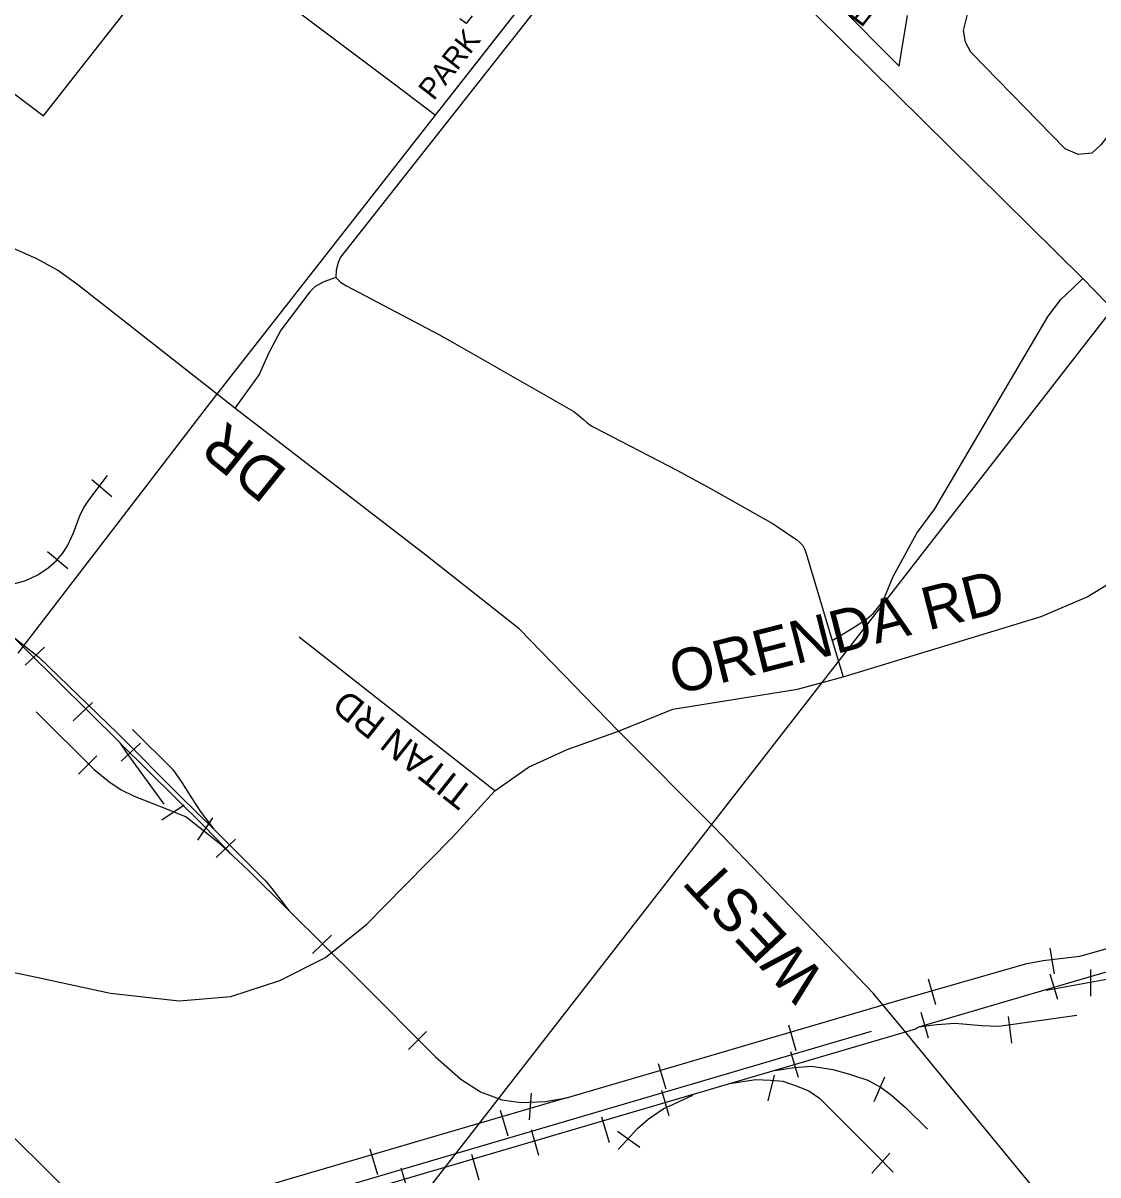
# Model space of a CAD drawing. Extents: x 586326 to 623965, y 4819854 to 4857850.
# Drawn here: x 602747 to 603754, y 4838866 to 4839945 of the extents above; entities that cross this region are included whole.
import ezdxf

# ---------------------------------------------------------------- set-up
doc = ezdxf.new("R2010")
doc.units = 0
for name, color, linetype in [('Lots_Concessions', 7, 'Continuous'), ('Major Rds and Hwys', 7, 'Continuous'), ('Major Rds Lbls', 7, 'Continuous'), ('Minor Rd Lbls', 7, 'Continuous'), ('Minor Rds', 7, 'Continuous'), ('Park Lbls', 7, 'Continuous'), ('Park Outlines', 7, 'Continuous'), ('Private Rds', 7, 'Continuous'), ('Proposed Secondary Rds', 7, 'Continuous'), ('Railways_lbls', 7, 'Continuous'), ('Secondary Rds Lbls', 7, 'Continuous')]:
    doc.layers.add(name, color=color, linetype=linetype)

msp = doc.modelspace()

# ---------------------------------------------------------------- linework, layer by layer
at = {"layer": 'Lots_Concessions'}
for p, q in [((603134, 4839858.5), (605873.2, 4843356.9)), ((606593.6, 4843311.1), (602718.8, 4838327.9)), ((602939, 4839609.5), (603134, 4839858.5)), ((602920.2, 4839585.5), (602939, 4839609.5)), ((602742.9, 4839354.4), (602920.2, 4839585.5))]:
    msp.add_line(p, q, dxfattribs=at)
at = {"layer": 'Major Rds and Hwys'}
for points in [[(603740.4, 4839705.6), (603440.8, 4840001.5)], [(602946, 4839584.1), (602929.8, 4839596.8), (602798.7, 4839699.7), (602779.7, 4839713.2), (602760.4, 4839723.9), (602735.6, 4839735), (602716.3, 4839742.2), (602696.5, 4839747.4), (602659.6, 4839753.3), (602643.6, 4839758.6), (602623.6, 4839766.6), (602608.6, 4839772.9), (602594.1, 4839780.1), (602577.3, 4839789.2), (602557.2, 4839801.7), (602526.9, 4839823.9)], [(603898.3, 4839543.2), (603740.4, 4839705.6)], [(603305.4, 4839281.5), (603212.2, 4839377.2), (603124.7, 4839446.2), (602946, 4839584.1)], [(603716.6, 4838826.2), (603571.7, 4839002.3), (603544, 4839035.8), (603395, 4839191.5), (603305.4, 4839281.5)], [(603263.5, 4838381.9), (602603, 4839034.7)]]:
    msp.add_lwpolyline(points, dxfattribs=at)
at = {"layer": 'Minor Rds'}
for points in [[(603794.1, 4839877.7), (603757.2, 4839830.6), (603748.8, 4839823), (603735.8, 4839821.8), (603723.6, 4839827.1), (603635.3, 4839917.7), (603630.4, 4839926.8), (603628.5, 4839937.9), (603633, 4839955.5), (603670.6, 4840004.2)], [(603189.3, 4839225.6), (603006.1, 4839369.4)]]:
    msp.add_lwpolyline(points, dxfattribs=at)
at = {"layer": 'Park Outlines'}
msp.add_lwpolyline([(602759, 4840127.1), (602757.9, 4840123.4), (602756.5, 4840119), (602753.1, 4840109.7), (602751, 4840104.2), (602748.4, 4840098.1), (602743.9, 4840088.5), (602738.6, 4840078.6), (602732.7, 4840068.8), (602726.5, 4840059.3), (602719.8, 4840050.2), (602643.5, 4839950.9), (602727, 4839887.9), (602766.5, 4839858), (602903.3, 4840032.5), (602806.3, 4840108.1), (602798.2, 4840113.1)], close=True, dxfattribs=at)
for points in [[(603006.6, 4839954.5), (603097.5, 4839886), (603134, 4839858.5), (603321.4, 4840097.9)], [(603509.8, 4839963.2), (603568.3, 4839904.5), (603571.1, 4839921.8), (603574.2, 4839940.5), (603576.1, 4839951.9)], [(603168.2, 4839951.6), (603162.6, 4839944.5), (603156.6, 4839948.9)]]:
    msp.add_lwpolyline(points, dxfattribs=at)
at = {"layer": 'Private Rds'}
for points in [[(603440.8, 4840001.5), (603401.3, 4839971), (603396, 4839968.2), (603390.4, 4839967.7), (603383.7, 4839968.7), (603379, 4839970.8), (603374.9, 4839974.6), (603325.2, 4840044.3), (603321.2, 4840047.5), (603317.6, 4840049.3), (603313.1, 4840050.7), (603308.1, 4840051.3), (603303.8, 4840050.6), (603298.8, 4840047.9), (603045, 4839725.6), (603042.7, 4839720.4), (603040.7, 4839713.3), (603040.5, 4839706.3)], [(603040.5, 4839706.3), (603029.4, 4839702.3), (603021.1, 4839697.9), (603016.3, 4839693), (602989.1, 4839657.1), (602977.6, 4839636), (602968.7, 4839615.7), (602946, 4839584.1)], [(603040.5, 4839706.3), (603045, 4839702.2), (603050.5, 4839698.6), (603137.1, 4839653), (603149.8, 4839645.8), (603263.5, 4839580.8), (603266.7, 4839578.4), (603272.2, 4839573.8), (603275.4, 4839570.8), (603278.6, 4839568.3), (603281.6, 4839566.4), (603360.1, 4839525.8), (603392, 4839508.5), (603450.2, 4839475.6), (603472.3, 4839460.7), (603475.3, 4839458.2), (603478, 4839455.4), (603479.8, 4839451.6), (603481.1, 4839447.8), (603505.5, 4839366.3)], [(603505.5, 4839366.3), (603524.4, 4839377.8), (603537.5, 4839386.4), (603544.3, 4839391.8), (603551.6, 4839401.4), (603555.3, 4839408.8), (603562.3, 4839425.8), (603584.8, 4839466.8), (603601.6, 4839489.7), (603707.7, 4839670.1), (603719.8, 4839685.8), (603731, 4839696.6), (603740.4, 4839705.6)], [(603505.5, 4839366.3), (603515.8, 4839332.4)]]:
    msp.add_lwpolyline(points, dxfattribs=at)
at = {"layer": 'Proposed Secondary Rds'}
for points in [[(603515.8, 4839332.4), (603701.2, 4839388.9), (603744.3, 4839407.2), (603771.6, 4839423.8), (603802.8, 4839447.1), (603898.3, 4839543.2)], [(603305.4, 4839281.5), (603356.3, 4839302.1), (603472.9, 4839320.8), (603515.8, 4839332.4)], [(603189.3, 4839225.6), (603220.9, 4839247.7), (603257.3, 4839264.3), (603305.4, 4839281.5)], [(602704.3, 4839062.4), (602755.6, 4839051.8), (602829.4, 4839035.8), (602893.8, 4839028.8), (602942, 4839032.9), (602987.9, 4839047.8), (603030.8, 4839069.4), (603069.6, 4839100.4), (603104.7, 4839136.4), (603150.2, 4839182.4), (603189.3, 4839225.6)]]:
    msp.add_lwpolyline(points, dxfattribs=at)
at = {"layer": 'Railways_lbls'}
for p, q in [((602809.1, 4839497.9), (602826.7, 4839521)), ((602830.8, 4839500.9), (602811.8, 4839516.9)), ((602804.8, 4839491.2), (602809.1, 4839497.9)), ((602801, 4839484), (602804.8, 4839491.2)), ((602794.9, 4839467.2), (602801, 4839484)), ((602789.2, 4839455), (602794.9, 4839467.2)), ((602784.4, 4839447.9), (602789.2, 4839455)), ((602789.3, 4839433.5), (602770.3, 4839449.5)), ((602778.7, 4839441.2), (602784.4, 4839447.9)), ((602761.3, 4839427.8), (602771.1, 4839434.4)), ((602771.1, 4839434.4), (602778.7, 4839441.2)), ((602686.6, 4839421.3), (602750.7, 4839357.4)), ((602735.3, 4839418.5), (602750.1, 4839422.4)), ((602750.1, 4839422.4), (602761.3, 4839427.8)), ((602738.1, 4839369.7), (602762.3, 4839350.8)), ((602767.5, 4839360.1), (602749.5, 4839343.1)), ((602762.3, 4839350.8), (602836.2, 4839279.1)), ((602812.5, 4839308.1), (602794.5, 4839291.1)), ((602759.7, 4839299.4), (602814.1, 4839245.5)), ((602850.1, 4839282.8), (602887.8, 4839245.4)), ((602836.2, 4839279.1), (602895.1, 4839220.1)), ((602838.5, 4839270), (602917.8, 4839191.7)), ((602857.5, 4839270.1), (602839.5, 4839253.1)), ((602799.5, 4839241.1), (602816.5, 4839258.1)), ((602814.1, 4839245.5), (602827.7, 4839234.3)), ((602887.8, 4839245.4), (602896.3, 4839233.2)), ((602827.7, 4839234.3), (602839.4, 4839226.3)), ((602839.4, 4839226.3), (602851.7, 4839220.4)), ((602896.3, 4839233.2), (602905.8, 4839218.1)), ((602851.7, 4839220.4), (602883.5, 4839208.1)), ((602895.1, 4839220.1), (602926.3, 4839189.4)), ((602905.8, 4839218.1), (602914, 4839205.6)), ((602898.5, 4839212.1), (602877.5, 4839198.1)), ((602883.5, 4839208.1), (602900.3, 4839201)), ((602914, 4839205.6), (602926.3, 4839189.4)), ((602900.3, 4839201), (602913.5, 4839190.7)), ((602911.2, 4839179.1), (602925.2, 4839200.1)), ((602913.5, 4839190.7), (602930.4, 4839177.5)), ((602917.8, 4839191.7), (602944.3, 4839164.3)), ((602926.3, 4839189.4), (602964, 4839151.9)), ((602946.5, 4839180.1), (602928.5, 4839163.1)), ((602930.4, 4839177.5), (602958.4, 4839151)), ((602958.4, 4839151), (602996.5, 4839113.3)), ((602964, 4839151.9), (602973.9, 4839141.9)), ((602973.9, 4839141.9), (602980.4, 4839134.1)), ((602980.4, 4839134.1), (602996.5, 4839113.3)), ((602996.5, 4839113.3), (603062.4, 4839047.9)), ((603036.5, 4839090.1), (603018.5, 4839073.1)), ((603709.4, 4839078), (603713.4, 4839054)), ((603737.4, 4839070.5), (603780.7, 4839082.8)), ((603687.7, 4839063.8), (603703.1, 4839066.6)), ((603703.1, 4839066.6), (603718.8, 4839068.3)), ((603718.8, 4839068.3), (603737.4, 4839070.5)), ((603564, 4839028.1), (603687.7, 4839063.8)), ((603709.5, 4839054.1), (603716.5, 4839030.1)), ((603747.5, 4839058.1), (603747.5, 4839033.1)), ((603062.4, 4839047.9), (603133.9, 4838976.3)), ((603595.4, 4839049.3), (603602.4, 4839025.3)), ((603705.8, 4839038.7), (603764.5, 4839049.2)), ((603349.3, 4838965), (603564, 4839028.1)), ((603588.5, 4839018.1), (603595.5, 4838994.1)), ((603734.6, 4839014.8), (603661.5, 4839004.5)), ((603670.5, 4839014.1), (603673.5, 4838989.1)), ((602921.1, 4838817.6), (603542.4, 4839000.2)), ((603125.5, 4839000.1), (603108.5, 4838983.1)), ((603464.5, 4839006.1), (603471.5, 4838982.1)), ((603603.4, 4839006.3), (603586.5, 4839004.1)), ((603620.8, 4839007.6), (603603.4, 4839006.3)), ((603645.3, 4839005.2), (603620.8, 4839007.6)), ((603661.5, 4839004.5), (603645.3, 4839005.2)), ((603466.5, 4838981.1), (603473.5, 4838957.1)), ((603133.9, 4838976.3), (603157.5, 4838955.3)), ((603342.5, 4838970.1), (603349.5, 4838946.1)), ((603469.8, 4838966.3), (603486.1, 4838967.4)), ((603486.1, 4838967.4), (603506.1, 4838964.4)), ((603256.5, 4838937.9), (603349.3, 4838965)), ((603445.5, 4838935.1), (603451.5, 4838959.1)), ((603451.7, 4838963.4), (603469.8, 4838966.3)), ((603506.1, 4838964.4), (603521.8, 4838960.1)), ((603521.8, 4838960.1), (603538.9, 4838954.2)), ((603554.5, 4838957.1), (603544.5, 4838934.1)), ((603157.5, 4838955.3), (603176, 4838943.5)), ((603409.2, 4838951.1), (603434, 4838955)), ((603434, 4838955), (603447.8, 4838954.3)), ((603447.8, 4838954.3), (603459.2, 4838953.3)), ((603459.2, 4838953.3), (603471.7, 4838948.9)), ((603471.7, 4838948.9), (603483.5, 4838944.4)), ((603538.9, 4838954.2), (603551.4, 4838947.6)), ((603176, 4838943.5), (603196, 4838935.8)), ((603196, 4838935.8), (603214.1, 4838933.3)), ((603223.5, 4838942.1), (603221.5, 4838917.1)), ((603236.7, 4838934.3), (603256.5, 4838937.9)), ((603345.5, 4838945.1), (603352.5, 4838921.1)), ((603356.8, 4838932), (603374.9, 4838940.2)), ((603483.5, 4838944.4), (603493.6, 4838937.6)), ((603493.6, 4838937.6), (603546.3, 4838884.8)), ((603194.5, 4838926.1), (603201.5, 4838902.1)), ((603214.1, 4838933.3), (603236.7, 4838934.3)), ((603333, 4838917.8), (603347, 4838927.5)), ((603347, 4838927.5), (603356.8, 4838932)), ((603574.2, 4838928.7), (603594.7, 4838908.4)), ((603289.5, 4838920.1), (603296.5, 4838896.1)), ((603323.3, 4838909.4), (603333, 4838917.8)), ((603223.5, 4838908.1), (603230.5, 4838884.1)), ((603325.3, 4838891.2), (603304.3, 4838906.2)), ((603304.9, 4838889.3), (603323.3, 4838909.4)), ((603072.5, 4838890.1), (603079.5, 4838866.1)), ((603167.5, 4838885.1), (603174.5, 4838861.1)), ((603542.5, 4838867.1), (603559.5, 4838886.1)), ((603546.3, 4838884.8), (603562.6, 4838868.2)), ((603101.5, 4838872.1), (603108.5, 4838848.1))]:
    msp.add_line(p, q, dxfattribs=at)
for points in [[(605018.5, 4839427.1), (604805.6, 4839365), (604796.5, 4839362.1), (604404.5, 4839245.1), (604403.5, 4839244.1), (603939.5, 4839107.1), (603937.5, 4839107.1), (603586.5, 4839004.1), (603583.5, 4839002.1), (602767.4, 4838762.2)], [(602879.8, 4839213.1), (602845.6, 4839259.8), (602838.5, 4839270.3), (602750.7, 4839357.4)], [(603551.4, 4838947.6), (603561, 4838940.4), (603574.2, 4838928.7)], [(603256.5, 4838937.9), (602993.4, 4838860.6), (602907.6, 4838835.1)]]:
    msp.add_lwpolyline(points, dxfattribs=at)

# ---------------------------------------------------------------- texts
at = {"layer": 'Major Rds Lbls'}
for s, rotation, p in [('DR', 141.3523, (602996.8, 4839524.7)), ('WEST', 133.1154, (603500.5, 4839051.1))]:
    msp.add_text(s, height=40, rotation=rotation, dxfattribs=at).set_placement(p)
at = {"layer": 'Minor Rd Lbls'}
msp.add_text('TITAN RD', height=25, rotation=141.6573, dxfattribs=at).set_placement((603171.5, 4839226.1))
at = {"layer": 'Park Lbls'}
for s, height, p in [('ERNEST MAJURY ', 19.992, (603532.9, 4839939.9)), ('PARK', 19.99, (603132.1, 4839871.4))]:
    msp.add_text(s, height=height, rotation=52, dxfattribs=at).set_placement(p)
at = {"layer": 'Secondary Rds Lbls'}
msp.add_text('ORENDA RD', height=40, rotation=14.3086, dxfattribs=at).set_placement((603359.1, 4839315.3))

doc.saveas('drawing.dxf')
